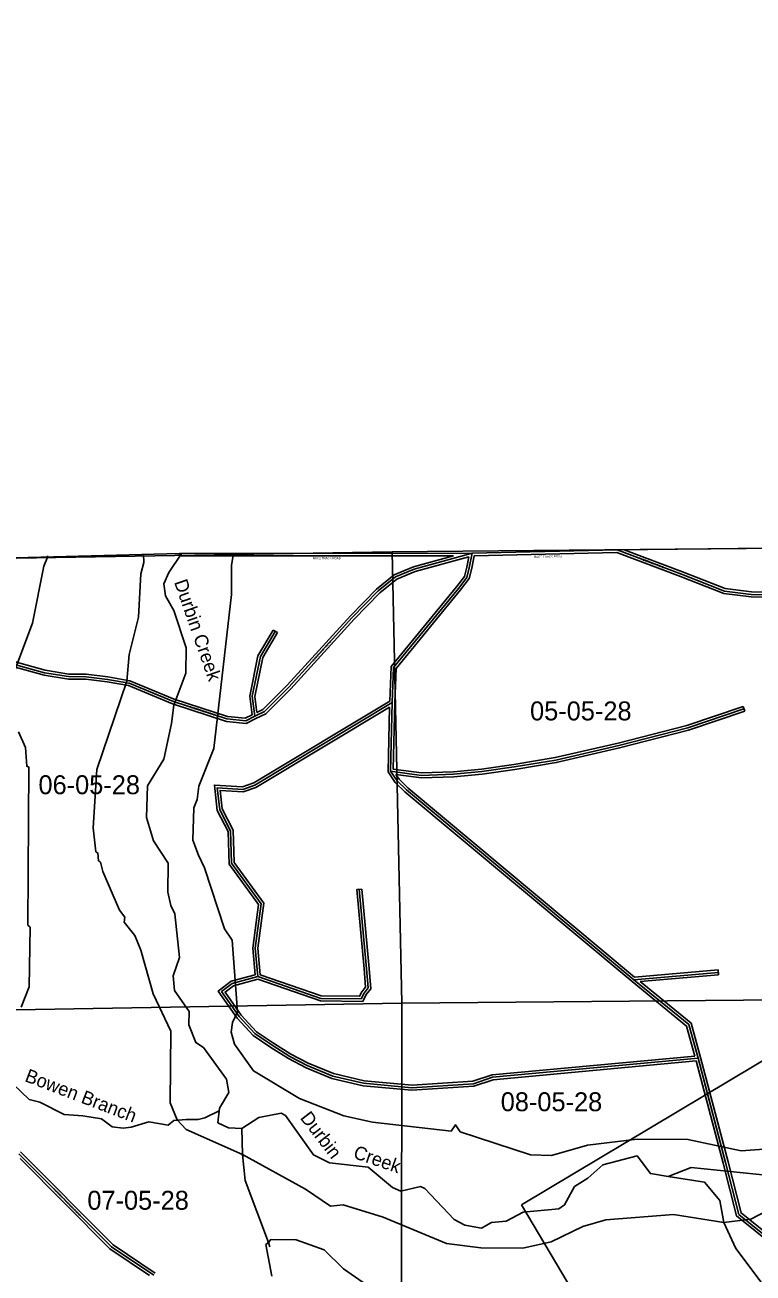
# Model space of a CAD drawing. Extents: x 418523 to 616617, y 1878279 to 2196743.
# Drawn here: x 488030 to 496669, y 2089627 to 2104439 of the extents above; entities that cross this region are included whole.
import ezdxf

# ---------------------------------------------------------------- set-up
doc = ezdxf.new("R2010")
doc.units = 0
for name, color, linetype in [('Level 1', 7, 'Continuous'), ('Level 10', 7, 'Continuous'), ('Level 2', 7, 'Continuous'), ('Level 31', 7, 'Continuous'), ('Level 32', 7, 'Continuous'), ('Level 34', 7, 'Continuous'), ('Level 41', 7, 'Continuous'), ('Level 5', 7, 'Continuous'), ('Level 7', 7, 'Continuous')]:
    doc.layers.add(name, color=color, linetype=linetype)

msp = doc.modelspace()

# ---------------------------------------------------------------- linework, layer by layer
at = {"layer": 'Level 1'}
for p, q in [((497755.519, 2098235.586), (492385.656, 2098186.679)), ((492385.656, 2098186.679), (485737.887, 2098075.168)), ((492385.656, 2098186.679), (492499.944, 2092829.81)), ((497851.831, 2092876.823), (492499.944, 2092829.81)), ((492499.944, 2092829.81), (486029.807, 2092715.269)), ((492499.944, 2092829.81), (492498.285, 2087445.611)), ((493920.213, 2090435.494), (497855.507, 2092790.201)), ((495677.374, 2087482.84), (493920.213, 2090435.494))]:
    msp.add_line(p, q, dxfattribs=at)
at = {"layer": 'Level 10'}
msp.add_lwpolyline([(472756.262, 2105946.711), (476645.664, 2103303.841), (479078.723, 2103000.862), (485754.851, 2103950.969), (485821.954, 2098094.816), (485821.954, 2098060.815), (489862.042, 2098167.868), (493336.118, 2098169.912), (495059.155, 2098208.935), (496844.194, 2098230.958), (498124.214, 2098241.045)], dxfattribs=at)
at = {"layer": 'Level 31'}
for p, q in [((495058.79, 2098209.428), (493336.095, 2098169.856)), ((493336.095, 2098169.856), (489861.633, 2098167.464)), ((492368.751, 2095582.608), (492386.984, 2096398.268)), ((495253.409, 2093108.635), (496257.337, 2093195.475)), ((496344.172, 2090938.079), (496016.576, 2092175.681))]:
    msp.add_line(p, q, dxfattribs=at)
for points in [[(497300.082, 2097667.821), (496648.69, 2097680.504), (496330.418, 2097720.821), (495819.946, 2097920.195), (495058.79, 2098209.428)], [(490757.556, 2096234.379), (490871.343, 2096289.866), (491162.037, 2096581.306), (491914.016, 2097406.361), (492219.352, 2097722.472), (492427.551, 2097888.097), (492649.969, 2097981.286), (493336.095, 2098169.856)], [(492386.984, 2096398.268), (492403.404, 2096813.157), (493174.841, 2097753.073), (493271.869, 2097881.38), (493301.487, 2097997.989), (493336.095, 2098169.856)], [(489790.952, 2096410.101), (489266.031, 2096627.455), (489010.392, 2096671.913), (488754.7, 2096704.734), (488547.247, 2096705.694), (488262.837, 2096751.381), (487660.529, 2096917.837), (487274.914, 2097029.466), (487067.78, 2097098.442), (486809.68, 2097224.029)], [(490757.556, 2096234.379), (490727.648, 2096472.001), (490823.085, 2096942.173), (490999.653, 2097242.497)], [(489790.952, 2096410.101), (490426.932, 2096203.159), (490648.84, 2096181.414), (490757.556, 2096234.379)], [(490794.384, 2093145.081), (490762.074, 2093481.271), (490831.849, 2094009.385), (490481.725, 2094491.047), (490469.244, 2094874.064), (490340.094, 2095125.597), (490312.192, 2095386.486), (490616.027, 2095367.275), (490756.354, 2095416.459), (492386.984, 2096398.268)], [(492368.751, 2095582.608), (492735.387, 2095533.673), (493116.536, 2095547.23), (493449.69, 2095577.736), (493836.084, 2095632.736), (494328.545, 2095715.271), (495077.571, 2095888.318), (495893.79, 2096096.724), (496560.814, 2096323.99)], [(495253.409, 2093108.635), (492555.924, 2095361.006), (492445.719, 2095468.426), (492368.751, 2095582.608)], [(490794.384, 2093145.081), (491541.206, 2092886.736), (492018.764, 2092881.66), (492052.914, 2092949.515), (492101.58, 2093010.393), (492083.322, 2093239.233), (491995.868, 2094181.568)], [(496016.576, 2092175.681), (493578.275, 2091950.511), (493351.148, 2091872.611), (492622.21, 2091826.069), (492048.068, 2091878.49), (491681.564, 2091964.89), (491378.179, 2092089.556), (491171.186, 2092197.421), (490964.306, 2092330.017), (490757.455, 2092468.434), (490570.189, 2092670.406), (490363.748, 2092967.026), (490489.757, 2093064.643), (490794.384, 2093145.081)], [(496016.576, 2092175.681), (495907.327, 2092575.488), (495253.409, 2093108.635)], [(489558.227, 2089601.92), (489056.525, 2089937.363), (487956.479, 2091042.596)], [(498088.194, 2089967.608), (498062.757, 2089956.601), (496947.814, 2089962.937), (496500.561, 2090322.767), (496344.172, 2090938.079)]]:
    msp.add_lwpolyline(points, dxfattribs=at)
at = {"layer": 'Level 32'}
for p, q in [((489861.654, 2098137.463), (489861.633, 2098167.464)), ((493113.169, 2098139.701), (489861.654, 2098137.463)), ((495053.617, 2098179.3), (493360.77, 2098140.412)), ((490973.79, 2097257.702), (491025.515, 2097227.292)), ((492338.547, 2095573.745), (492355.774, 2096344.456)), ((492399.345, 2095608.791), (492416.976, 2096397.597)), ((496551.138, 2096352.387), (496570.489, 2096295.591)), ((491965.995, 2094178.796), (492025.74, 2094184.341)), ((495263.144, 2093139.589), (496254.752, 2093225.363)), ((495329.723, 2093085.122), (496259.922, 2093165.585)), ((496254.752, 2093225.363), (496259.922, 2093165.585)), ((496315.097, 2090930.689), (495994.069, 2092143.474)), ((496373.249, 2090945.469), (496045.579, 2092183.358))]:
    msp.add_line(p, q, dxfattribs=at)
for points in [[(497196.949, 2097699.835), (496650.874, 2097710.468), (496337.872, 2097750.117), (495830.732, 2097948.19), (495140.689, 2098210.4)], [(490770.706, 2096207.413), (490889.024, 2096265.111), (491183.754, 2096560.597), (491935.896, 2097385.83), (492239.566, 2097700.217), (492442.977, 2097862.033), (492659.781, 2097952.87), (493297.068, 2098128.015)], [(490782.088, 2096279.717), (490853.662, 2096314.623), (491140.319, 2096602.015), (491892.136, 2097426.891), (492199.138, 2097744.728), (492412.125, 2097914.162), (492640.156, 2098009.702), (493113.169, 2098139.701)], [(492357.647, 2096415.623), (492373.825, 2096824.406), (493151.272, 2097771.645), (493244.284, 2097894.641), (493272.224, 2098004.647), (493297.068, 2098128.015)], [(492416.976, 2096397.597), (492432.984, 2096801.908), (493198.41, 2097734.501), (493299.454, 2097868.119), (493330.749, 2097991.331), (493360.77, 2098140.412)], [(497243.941, 2097638.906), (496646.508, 2097650.54), (496322.963, 2097691.526), (495809.16, 2097892.2), (495053.616, 2098179.3)], [(489801.349, 2096438.267), (489274.442, 2096656.443), (489014.874, 2096701.585), (488756.686, 2096734.726), (488549.71, 2096735.684), (488269.23, 2096780.74), (487668.696, 2096946.706), (487283.829, 2097058.119), (487079.132, 2097126.282), (486822.806, 2097251.006)], [(489780.558, 2096381.934), (489257.62, 2096598.466), (489005.91, 2096642.241), (488752.714, 2096674.742), (488544.784, 2096675.704), (488256.443, 2096722.023), (487652.362, 2096888.969), (487266, 2097000.814), (487056.429, 2097070.602), (486843.316, 2097174.297)], [(490725.109, 2096251.941), (490697.267, 2096473.141), (490794.682, 2096953.056), (490973.79, 2097257.702)], [(490782.088, 2096279.718), (490758.029, 2096470.861), (490851.489, 2096931.291), (491025.515, 2097227.292)], [(489801.349, 2096438.267), (490433.108, 2096232.698), (490643.325, 2096212.099), (490725.109, 2096251.941)], [(489780.558, 2096381.934), (490420.755, 2096173.62), (490654.355, 2096150.729), (490770.696, 2096207.408)], [(490762.083, 2093167.579), (490731.884, 2093481.808), (490800.538, 2094001.437), (490452.041, 2094480.861), (490439.478, 2094866.353), (490310.856, 2095116.858), (490278.578, 2095418.672), (490611.847, 2095397.6), (490743.52, 2095443.751), (492357.646, 2096415.623)], [(490822.404, 2093167.132), (490792.265, 2093480.734), (490863.16, 2094017.333), (490511.41, 2094501.234), (490499.009, 2094881.774), (490369.331, 2095134.336), (490345.805, 2095354.3), (490620.208, 2095336.951), (490769.187, 2095389.166), (492355.774, 2096344.456)], [(492399.346, 2095608.791), (492736.849, 2095563.745), (493114.634, 2095577.182), (493446.206, 2095607.543), (493831.491, 2095662.386), (494322.684, 2095744.707), (495070.482, 2095917.471), (495885.228, 2096125.501), (496551.138, 2096352.387)], [(492430.929, 2095544.042), (492733.926, 2095503.601), (493118.439, 2095517.277), (493453.174, 2095547.928), (493840.679, 2095603.087), (494334.406, 2095685.834), (495084.66, 2095859.165), (495902.353, 2096067.947), (496570.489, 2096295.591)], [(495234.452, 2093085.382), (492535.809, 2095338.717), (492422.568, 2095449.098), (492338.546, 2095573.745)], [(495263.144, 2093139.589), (492576.038, 2095383.296), (492468.869, 2095487.755), (492430.929, 2095544.041)], [(490793.21, 2093113.741), (491536.009, 2092856.789), (492037.153, 2092851.462), (492078.304, 2092933.229), (492132.43, 2093000.938), (492113.213, 2093241.811), (492025.74, 2094184.341)], [(490822.404, 2093167.131), (491546.404, 2092916.684), (492000.376, 2092911.858), (492027.524, 2092965.801), (492070.73, 2093019.848), (492053.432, 2093236.654), (491965.995, 2094178.796)], [(495994.068, 2092143.474), (493584.61, 2091920.967), (493357.075, 2091842.927), (492621.799, 2091795.981), (492043.239, 2091848.805), (491672.364, 2091936.236), (491365.52, 2092062.323), (491156.129, 2092171.438), (490947.869, 2092304.919), (490737.848, 2092445.456), (490546.764, 2092651.546), (490322.84, 2092973.285), (490476.204, 2093092.093), (490762.083, 2093167.58)], [(495978.213, 2092202.266), (493571.939, 2091980.053), (493345.22, 2091902.293), (492622.62, 2091856.157), (492052.898, 2091908.175), (491690.765, 2091993.544), (491390.838, 2092116.79), (491186.243, 2092223.405), (490980.744, 2092355.116), (490777.063, 2092491.411), (490593.614, 2092689.265), (490404.655, 2092960.766), (490503.31, 2093037.192), (490793.21, 2093113.741)], [(495978.213, 2092202.267), (495880.92, 2092558.309), (495234.452, 2093085.382)], [(496045.516, 2092183.59), (495933.733, 2092592.667), (495329.723, 2093085.122)], [(489508.21, 2089599.273), (489037.369, 2089914.083), (487971.96, 2090984.513)], [(489574.902, 2089626.86), (489075.682, 2089960.643), (487977.958, 2091063.541)], [(498088.336, 2090000.358), (498056.626, 2089986.637), (496958.458, 2089992.878), (496527.17, 2090339.864), (496373.249, 2090945.469)], [(498088.051, 2089934.858), (498068.888, 2089926.566), (496937.169, 2089932.996), (496473.951, 2090305.671), (496315.097, 2090930.689)]]:
    msp.add_lwpolyline(points, dxfattribs=at)
at = {"layer": 'Level 5'}
for p, q in [((490609.613, 2091033.512), (490602.948, 2091341.99)), ((490937.119, 2089939.648), (490920.739, 2089989.769))]:
    msp.add_line(p, q, dxfattribs=at)
for points in [[(490602.948, 2091341.99), (490444.624, 2091351.178), (490319.87, 2091410.228), (490337.497, 2091585.193), (490446.886, 2091767.999), (490422.723, 2091926.523), (490149.68, 2092303.169), (490058.278, 2092362.01), (489976.062, 2092570.884), (489976.909, 2092729.268), (489803.221, 2092980.312), (489787.498, 2093155.477), (489863.705, 2093371.793), (489808.165, 2093888.946), (489758.702, 2093989.278), (489726.209, 2094147.832), (489728.073, 2094489.621), (489554.444, 2094757.336), (489472.588, 2095032.891), (489482.951, 2095407.971), (489676.42, 2095723.702), (489770.414, 2096148.365), (489796.602, 2096364.981), (489940.408, 2096747.672), (489942.043, 2097047.781), (489794.412, 2097490.42), (489695.327, 2097666.013), (489679.404, 2097807.826), (489738.483, 2097940.881), (489881.372, 2098156.848), (489881.433, 2098167.88)], [(490334.218, 2091552.642), (490163.964, 2091469.564), (490086.7, 2091450.279), (489941.842, 2091450.943), (489796.913, 2091436.333), (489729.284, 2091379.909), (489497.636, 2091422.434), (489289.86, 2091359.746), (489193.323, 2091344.916), (489063.083, 2091360.791), (488937.958, 2091457.016), (488716.396, 2091491.499), (488494.439, 2091508.891), (488205.391, 2091654.612), (488079.968, 2091685.743), (487887.872, 2091867.022), (487791.476, 2091882.745), (487680.344, 2091858.167), (487555.117, 2091931.123)], [(495660.101, 2090772.591), (495451.895, 2090807.089), (495294.609, 2091016.342), (494885.571, 2090910.205), (494709.629, 2090752.758), (494550.718, 2090653.603), (494432.829, 2090437.486), (494365.879, 2090387.824), (493940.489, 2090348.468), (493739.827, 2090241.172), (493564.674, 2090225.45), (493447.602, 2090159.416), (493247.727, 2090193.845), (493123.043, 2090261.215), (492774.909, 2090629.92), (492725.017, 2090655.19), (492491.273, 2090598.116), (492391.469, 2090640.315), (492101.039, 2090883.677), (491642.798, 2090936.183), (491451.592, 2091028.933), (491120.656, 2091497.571), (491070.764, 2091522.841), (490803.739, 2091474.296), (490602.948, 2091341.99)], [(490920.739, 2089989.769), (490641.299, 2090724.875), (490609.613, 2091033.512)], [(495660.101, 2090772.591), (495935.795, 2090879.497), (496860.608, 2090782.747), (497127.593, 2090822.991), (497411.687, 2090938.128), (498093.017, 2091075.545)], [(496324.065, 2090227.126), (496275.459, 2090485.821), (496093.232, 2090703.545), (495660.101, 2090772.591)], [(498070.374, 2086357.829), (497881.251, 2086842.349), (497683.439, 2087260.247), (497683.768, 2087318.609), (497568.301, 2087544.343), (497486.704, 2087869.891), (497437.141, 2087953.541), (497306.938, 2088537.815), (497166.919, 2088855.341), (496861.382, 2089390.541), (496464.084, 2089917.9), (496324.065, 2090227.126)]]:
    msp.add_lwpolyline(points, dxfattribs=at)
at = {"layer": 'Level 7'}
for points in [[(487898.003, 2096750.436), (488117.958, 2097341.135), (488254.999, 2098015.664), (488297.278, 2098123.808), (488298.427, 2098139.596)], [(490609.613, 2091033.512), (489944.313, 2091328.921), (489836.559, 2091446.223), (489754.273, 2091646.717), (489758.929, 2092497.029), (489552.906, 2092939.978), (489405.664, 2093457.65), (489331.579, 2093633.133), (489207.424, 2093792.186), (489216.053, 2093850.508), (489149.819, 2093934.229), (488952.237, 2094393.808), (488927.815, 2094502.311), (488902.904, 2094519.121), (488895.092, 2094610.883), (488870.141, 2094627.684), (488838.336, 2094911.291), (488883.784, 2095602.979), (489239.634, 2096651.431), (489266.349, 2096968.08), (489377.134, 2097409.322), (489404.956, 2097926.046), (489439.024, 2098059.231), (489435.965, 2098160.165)], [(497070.846, 2091115.058), (496528.754, 2091076.33), (495895.908, 2091213.146), (495295.724, 2091216.418), (494703.423, 2091144.638), (494277.615, 2091021.88), (494027.549, 2091031.596), (493195.386, 2091302.873), (493137.494, 2091386.564), (493087.054, 2091311.801), (492153.931, 2091416.912), (491812.572, 2091493.81), (491288.457, 2091696.728), (490740.059, 2092024.86), (490516.678, 2092342.855), (490475.784, 2092484.798), (490493.083, 2092601.411), (490552.122, 2092726.126), (490490.046, 2093576.797), (490399.091, 2093710.669), (490161.264, 2094437.245), (490087.059, 2094587.698), (490021.314, 2094763.121), (490031.748, 2095146.562), (490073.987, 2095246.365), (490091.505, 2095404.66), (490269.021, 2095853.873), (490479.004, 2097678.423), (490480.908, 2098028.552), (490503.747, 2098168.246)], [(487984.784, 2092781.794), (488077.792, 2093023.051), (488089.989, 2093731.58), (488065.109, 2093756.721), (488075.316, 2095632.38), (488050.345, 2095640.84), (488034.911, 2095866.026), (487952.536, 2096049.879)], [(496324.065, 2090227.126), (495724.34, 2090322.071), (494923.724, 2090259.738), (494648.169, 2090177.872), (494272.014, 2089996.543), (493938.167, 2089923.316), (493437.986, 2089926.031), (493029.806, 2089978.276), (492281.204, 2090290.815), (491806.81, 2090435.122), (491656.657, 2090419.23), (491357.667, 2090620.941), (490609.613, 2091033.512)], [(496324.065, 2090227.126), (496641.082, 2090267.071), (496933.635, 2090415.558), (497726.271, 2090536.281), (498091.237, 2090666.755)], [(490960.226, 2089589.389), (490887.228, 2089964.918), (490920.739, 2089989.769), (490920.739, 2089989.769), (490945.909, 2090022.951), (491246.025, 2090021.344), (491578.824, 2089902.806), (491811.024, 2089676.442), (492508.628, 2089189.139)]]:
    msp.add_lwpolyline(points, dxfattribs=at)

# ---------------------------------------------------------------- texts
at = {"layer": 'Level 2'}
for s, p in [('05-05-28', (494023.301, 2096185.755)), ('06-05-28', (488190.033, 2095309.463)), ('08-05-28', (493675.264, 2091547.241)), ('07-05-28', (488770.037, 2090378.046))]:
    msp.add_text(s, height=225, dxfattribs=at).set_placement(p)
at = {"layer": 'Level 34'}
for s, rotation, p in [('RACE TRACK ROAD', 0.0387222, (491445.661, 2098098.831)), ('RACE TRACK ROAD', 1.3152055, (494071.798, 2098113.858)), ('RACETRACK ROAD', 339.192875, (495308.179, 2098101.292)), ('RACETRACK ROAD', 47.6520278, (491455.925, 2096885.203)), ('RACETRACK ROAD', 341.9747861, (489976.138, 2096336.701)), ('RUSSELL SAMPSON ROAD', 314.8645167, (488360.999, 2090618.453))]:
    msp.add_text(s, height=25, rotation=rotation, dxfattribs=at).set_placement(p)
at = {"layer": 'Level 41'}
for s, rotation, p in [('Durbin Creek', 289.2213611, (489797.36, 2097827.871)), ('Bowen Branch', 339.0871056, (488016.931, 2091906.151)), ('Durbin', 307.6200723, (491288.087, 2091466.987)), ('Creek', 340.9082, (491914.929, 2090995.322))]:
    msp.add_text(s, height=160, rotation=rotation, dxfattribs=at).set_placement(p)

doc.saveas('drawing.dxf')
